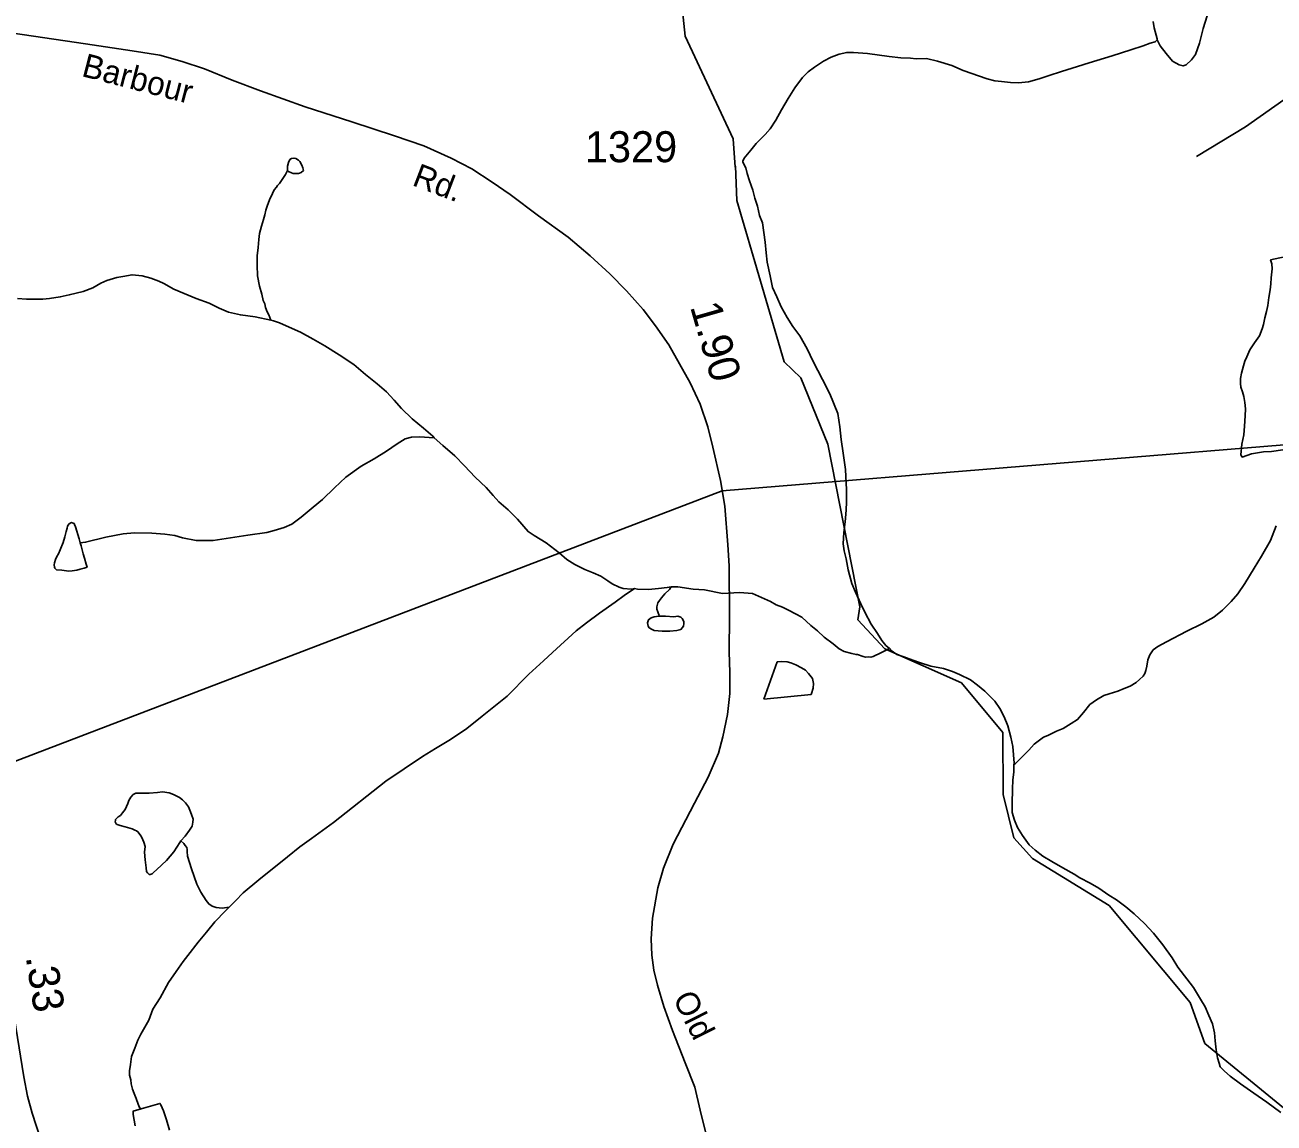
# Model space of a CAD drawing. Extents: x 2082433 to 2279600, y 546599 to 755198.
# Drawn here: x 2137662 to 2142696, y 633447 to 637873 of the extents above; entities that cross this region are included whole.
import ezdxf

# ---------------------------------------------------------------- set-up
doc = ezdxf.new("R2010")
doc.units = 0
for name, color, linetype in [('Exist Boundary Political Fire Districts', 7, 'Continuous'), ('Exist Hydrographic Creek Single Shore', 7, 'Continuous'), ('Exist Hydrographic Misc Water Feature', 7, 'Continuous'), ('Exist Road Non-System Type 51', 7, 'Continuous'), ('Exist Road Secondary Mileage Hundredths English Label', 7, 'Continuous'), ('Exist Road Secondary Type 51 Attributed', 7, 'Continuous'), ('Exist Road Secondary Type 51 Label', 7, 'Continuous'), ('Exist Road Secondary Type 51 Number Label', 7, 'Continuous')]:
    doc.layers.add(name, color=color, linetype=linetype)

msp = doc.modelspace()

# ---------------------------------------------------------------- linework, layer by layer
at = {"layer": 'Exist Boundary Political Fire Districts'}
msp.add_lwpolyline([(2144312.3, 636309), (2140471.4, 635994.8), (2137348.7, 634800.6)], dxfattribs=at)
at = {"layer": 'Exist Hydrographic Creek Single Shore'}
for points in [[(2140524.8, 637299.5), (2140515.8, 637413.8), (2140322.6, 637827.8), (2140296.8, 638071.1)], [(2142734.2, 633508.3), (2142417.2, 633767.4), (2142358.4, 633932.6), (2142031.3, 634323), (2141722.3, 634513), (2141647.2, 634596.6), (2141604.4, 634771.3), (2141603.4, 635020.7), (2141436.2, 635220.9), (2141127.2, 635358.4), (2141018.3, 635475.3), (2141026.3, 635527.7), (2140898.4, 636183.1), (2140789.3, 636451), (2140722.2, 636514.8), (2140530.5, 637165.7), (2140525.4, 637303.4)], [(2139310.8, 636209.2), (2139346.7, 636177.8), (2139394.5, 636135.6), (2139433.1, 636096.2), (2139477.1, 636050.1), (2139521.2, 636008.2), (2139549.5, 635976.4), (2139571.7, 635950.7), (2139609.6, 635919), (2139647.5, 635880.8), (2139689.8, 635831), (2139714, 635815.2), (2139762.6, 635785.6), (2139814.7, 635745.6), (2139846.4, 635718.1), (2139878.4, 635698.3), (2139919, 635678.3), (2139952.7, 635664.3), (2139982.8, 635650.4), (2140010.7, 635632.4), (2140028.7, 635620.8), (2140057, 635606.8), (2140073.2, 635601.1), (2140107.3, 635599.2), (2140119, 635601)], [(2140119, 635601), (2140131.1, 635599.2), (2140174.9, 635597.4), (2140215.1, 635601.5), (2140250.8, 635605.8), (2140266.8, 635607.9)], [(2140266.8, 635607.9), (2140292.8, 635608), (2140355.1, 635598.2), (2140400.3, 635595.5), (2140474, 635581.7), (2140541.9, 635585.6), (2140594.9, 635581.4), (2140630.8, 635565.4), (2140667.3, 635549.3), (2140689.2, 635535.5), (2140715, 635525.5), (2140739, 635513.7), (2140767.3, 635499.7), (2140793.6, 635486), (2140829.1, 635452.3), (2140855.7, 635430.4), (2140883.6, 635404.7), (2140919.3, 635378.6), (2140944.1, 635358.6), (2140963.8, 635346.8), (2140993.9, 635338.9), (2141012, 635335), (2141017.9, 635335.3), (2141039.8, 635327.1), (2141049.9, 635325.2), (2141061.8, 635325.4), (2141071.8, 635325.1), (2141080, 635327.5), (2141085.8, 635329.5), (2141105.7, 635339.4), (2141122.1, 635347.5), (2141135.8, 635353.6), (2141145.7, 635359.8)]]:
    msp.add_lwpolyline(points, dxfattribs=at)
at = {"layer": 'Exist Hydrographic Misc Water Feature'}
for points in [[(2142208.6, 637887.5), (2142212.7, 637861.3), (2142225, 637817.3), (2142224.8, 637813.3)], [(2142224.8, 637813.3), (2142236.9, 637789.5), (2142260.9, 637757.5), (2142287.4, 637727.6), (2142313.2, 637711.9), (2142329.6, 637707.8), (2142341.3, 637712.1), (2142363.5, 637731.9), (2142379, 637754.3), (2142395, 637800), (2142410.8, 637858.1), (2142426.6, 637910.1)], [(2142224.8, 637813.3), (2142217, 637805.5), (2142197.4, 637799.2), (2142168.9, 637789.3), (2142119, 637772.9), (2142043.6, 637748.6), (2141951.3, 637720.4), (2141903.5, 637706.1), (2141839.8, 637685.8), (2141789.7, 637669.4), (2141749.7, 637655.6), (2141705.9, 637643.1), (2141665.7, 637639.1), (2141633.7, 637641.1), (2141597.8, 637644.5), (2141571.5, 637648.4), (2141539.8, 637656.5), (2141443.8, 637690.1), (2141397.9, 637709.6), (2141339.6, 637727.4), (2141295.8, 637737.2), (2141253.5, 637737.1), (2141231.4, 637739.3), (2141191.8, 637740.8), (2141145.4, 637746.5), (2141057.3, 637758.3), (2141001.5, 637761.9), (2140973.8, 637762), (2140943.9, 637755.6), (2140911.7, 637743.4), (2140880.1, 637727.5), (2140843.8, 637703.4), (2140818, 637683.4), (2140795.8, 637661.1), (2140764.3, 637618.9), (2140738.6, 637577), (2140710.5, 637530.9), (2140688.6, 637488.8), (2140665, 637454.6), (2140644.9, 637430.9), (2140627.1, 637412.5), (2140609, 637394.6), (2140586.9, 637368.7), (2140561.3, 637336.5), (2140555.3, 637324.4)], [(2138720.1, 637286.4), (2138720.5, 637304.2), (2138724.6, 637318.2), (2138730.3, 637330.3), (2138736.1, 637334.3), (2138746.1, 637336.1), (2138753.9, 637334.1), (2138764.4, 637328.4), (2138770.3, 637322.3), (2138778.1, 637308.5), (2138782, 637296.5), (2138784.3, 637286.9)], [(2138720.1, 637286.4), (2138712.3, 637270.6), (2138696.3, 637246.3), (2138688.5, 637234.5), (2138680.3, 637226.4), (2138676, 637218.5), (2138666.6, 637208.2), (2138660.4, 637194.1), (2138648.5, 637168.3), (2138639.1, 637142.2), (2138632.5, 637126.1), (2138628.6, 637108), (2138623.3, 637088.2), (2138615.1, 637062.3), (2138607.1, 637032.2), (2138605.3, 637008.2), (2138601.6, 636976.3), (2138597.7, 636942), (2138597.7, 636904.3), (2138600.1, 636862.1), (2138607.9, 636820), (2138616.3, 636788.3), (2138622.1, 636762.3), (2138628.6, 636748.3), (2138632.3, 636734.4), (2138638.7, 636716.4), (2138644.8, 636704.5), (2138653, 636682.6)], [(2138784.3, 637286.9), (2138775.2, 637278.5), (2138769.3, 637276.2), (2138764.4, 637274.9), (2138751.3, 637274), (2138742.9, 637274.9), (2138735.9, 637276.8), (2138724.8, 637282.1), (2138720.1, 637286.4)], [(2140555.3, 637324.4), (2140555.1, 637320.4), (2140567.8, 637296.5)], [(2140567.8, 637296.5), (2140573.4, 637274.6), (2140581.6, 637244.6), (2140596.1, 637206.7), (2140603.9, 637174.7), (2140614.4, 637142.7), (2140622.6, 637105), (2140634, 637074.8), (2140640.4, 637036.9), (2140644.9, 636997), (2140649, 636955), (2140653.3, 636917), (2140665.6, 636861.2), (2140675.5, 636815.1), (2140691.7, 636777.4), (2140709.9, 636737.3), (2140734.1, 636693.5), (2140756.3, 636657.7), (2140784.4, 636619.8), (2140814.3, 636567.8), (2140838.9, 636515.8), (2140877, 636444.3), (2140905.3, 636386.1), (2140937.5, 636306.6), (2140945.9, 636252.6), (2140952.1, 636202.6), (2140960.1, 636146.7), (2140968.7, 636080.5), (2140972.8, 635998.7), (2140973, 635950.8), (2140971.6, 635916.6), (2140967.7, 635870.5), (2140961.7, 635826.8), (2140959.9, 635780.9), (2140963.8, 635752.7), (2140972, 635720.6), (2140980.4, 635676.8), (2140994.5, 635621.1), (2141008.9, 635586.9), (2141031, 635538.9), (2141047, 635505.3), (2141073.1, 635457.1), (2141097.5, 635419.4), (2141115.7, 635391.5), (2141131.5, 635371.6), (2141145.7, 635359.8)], [(2142764.3, 636944.1), (2142682.1, 636925.7), (2142686.8, 636910), (2142688.5, 636889.8), (2142684.6, 636853.9), (2142682.7, 636829.8), (2142680.9, 636805.8), (2142675.1, 636773.8), (2142671, 636742), (2142665.3, 636717.7), (2142659.3, 636691.8), (2142653.8, 636665.9), (2142647.7, 636647.8), (2142638, 636619.7), (2142617.9, 636591.4), (2142598, 636563.6), (2142586.1, 636535.4), (2142577.9, 636517.6), (2142572.4, 636499.4), (2142564.4, 636469.4), (2142560.3, 636447.3), (2142560.5, 636427.4), (2142562.4, 636413.3), (2142568.9, 636393.6), (2142574.7, 636375.3), (2142578.8, 636351.6), (2142580.8, 636325.7), (2142579.2, 636297.6), (2142577.3, 636255.7), (2142573.6, 636221.4), (2142565.6, 636183.6), (2142561.7, 636139.6), (2142568.1, 636131.4), (2142605.8, 636143.9), (2142654, 636152), (2142685.8, 636154.1), (2142731.9, 636160.1)], [(2137632.7, 636770), (2137668.8, 636768.2), (2137698.5, 636768.1), (2137734.8, 636768.3), (2137760.7, 636770.5), (2137804.5, 636776.8), (2137840.8, 636784.8), (2137896.8, 636799), (2137936.6, 636813.3), (2137968.4, 636831.5), (2137992.6, 636843.3), (2138032.3, 636855.5), (2138056.5, 636859.6), (2138094.1, 636866.1), (2138134.3, 636862), (2138169.9, 636852.2), (2138202.3, 636840.4), (2138222, 636830.5), (2138262.2, 636808.6), (2138304.2, 636790.9), (2138352.8, 636771), (2138404.3, 636751.4), (2138444.5, 636731.6), (2138482.6, 636715.7), (2138530.8, 636703.9), (2138560.8, 636700.2), (2138590.7, 636696), (2138653, 636682.6)], [(2138653, 636682.6), (2138664.5, 636680.4), (2138688.7, 636672.7), (2138727.1, 636654.8), (2138772.6, 636634.9), (2138823.2, 636607), (2138870.8, 636579.5), (2138929, 636543.5), (2138987.1, 636503.9), (2139035.3, 636464.1), (2139081.8, 636426.3), (2139119.7, 636394.6), (2139150.3, 636360.8), (2139179.8, 636326.7), (2139222.3, 636285), (2139268.6, 636247.2), (2139306.7, 636215.5), (2139310.8, 636209.2)], [(2137884.7, 635785.3), (2137906.6, 635787.6), (2137988.7, 635807.7), (2138058.8, 635822.2), (2138104.5, 635826.3), (2138174.2, 635824.6), (2138226.3, 635820.8), (2138266.7, 635815.1), (2138296.9, 635805.3), (2138353, 635795.2), (2138420.7, 635795.5), (2138490.8, 635806), (2138560.6, 635816.1), (2138636.6, 635826.5), (2138666.6, 635834.9), (2138706.4, 635846.8), (2138738.3, 635861), (2138775.9, 635889.4), (2138824.3, 635929.5), (2138862, 635959.5), (2138909.6, 636007.8), (2138955.3, 636050), (2139017, 636094.2), (2139069.3, 636124.4), (2139118.9, 636154.6), (2139162.6, 636184.9), (2139194.4, 636204.8), (2139220.6, 636211), (2139252.8, 636213), (2139310.8, 636209.2)], [(2137884.7, 635785.3), (2137889, 635773.3), (2137896.8, 635741.3), (2137902.8, 635723.3), (2137909.5, 635699.6), (2137913, 635687.7), (2137901.3, 635683.4), (2137885.3, 635679.3), (2137871.4, 635675.4), (2137853.3, 635673.2), (2137839.4, 635671.3), (2137811.5, 635675.1), (2137789.2, 635676.8), (2137783, 635683), (2137781.6, 635686.9), (2137779.5, 635697), (2137781.2, 635704.8), (2137785.3, 635718.8), (2137791, 635730.9), (2137796.9, 635741), (2137804.7, 635757.2), (2137817, 635787), (2137822.8, 635809.3), (2137828.5, 635831.1), (2137832.6, 635845.1), (2137834.3, 635852.9), (2137838.6, 635861.2), (2137844.5, 635865.2), (2137850.3, 635867.1), (2137856.8, 635865.3), (2137860.7, 635863.1), (2137862.6, 635859.2), (2137866.5, 635849.3), (2137881, 635801.3), (2137884.7, 635785.3)], [(2142705.1, 635854.3), (2142681.5, 635794.2), (2142645.6, 635731.9), (2142615.9, 635683.7), (2142577.9, 635621.7), (2142550.1, 635579.7), (2142522.6, 635549.4), (2142488.5, 635513.6), (2142452.9, 635485.3), (2142405.1, 635458.9), (2142345.2, 635429), (2142263, 635386.7), (2142227.1, 635368.1), (2142209.1, 635354.2), (2142195.1, 635334.1), (2142187.5, 635314.1), (2142183.6, 635288.4), (2142179.7, 635270.3), (2142175.6, 635258.3), (2142168, 635248.1), (2142153.7, 635234.1), (2142140.4, 635221.9), (2142116.2, 635207.7), (2142092.2, 635198), (2142066.1, 635187.7), (2142032.1, 635177.4), (2142010.4, 635169.4), (2141980.4, 635153.2), (2141954.2, 635133.2), (2141928.5, 635101.1), (2141904.5, 635073), (2141879.1, 635057), (2141846.7, 635036.8), (2141818.8, 635026.8), (2141785, 635008.4), (2141767.2, 635002.6), (2141744.8, 634986.5), (2141729.2, 634974.2), (2141707.3, 634950.3), (2141691.5, 634934.1), (2141653.8, 634896), (2141647.6, 634892.1)], [(2138484.9, 634316.4), (2138510.9, 634342.5), (2138541.1, 634374.8), (2138604.4, 634426.9), (2138720.1, 634519.3), (2138769.9, 634559.6), (2138817.7, 634593.8), (2138905.3, 634658.3), (2139116.3, 634825.2), (2139264.5, 634923.6), (2139316.2, 634956), (2139377.9, 634992.1), (2139443.5, 635036.5), (2139505.4, 635086.7), (2139605.1, 635166.9), (2139692.4, 635255.5), (2139752.1, 635309.7), (2139788.4, 635343.6), (2139883.6, 635430.2), (2139925.4, 635462.4), (2139977.3, 635502.4), (2140041, 635546.7), (2140076.9, 635572.9), (2140119, 635601)], [(2140217.4, 635489.6), (2140217.6, 635493.7), (2140215.1, 635499.7), (2140213.1, 635507.7), (2140209.2, 635517.6), (2140209.2, 635527.4), (2140211.2, 635537.6), (2140213.1, 635543.4), (2140219, 635553.4), (2140227.2, 635563.6), (2140241, 635579.7), (2140259.2, 635597.7), (2140266.8, 635607.9)], [(2140217.4, 635489.6), (2140221.1, 635489.5), (2140243.2, 635489.8), (2140277.5, 635487.8), (2140293, 635489.9), (2140305.1, 635486.1), (2140311.3, 635479.9), (2140317.4, 635468), (2140317.9, 635459.8), (2140315.8, 635450), (2140305.8, 635436.1), (2140289.8, 635432.1), (2140261.5, 635429.9), (2140229.9, 635429.7), (2140197.5, 635431.4), (2140189.7, 635435.4), (2140177.8, 635443.3), (2140173.7, 635449.2), (2140171.7, 635463.3), (2140175.3, 635475.3), (2140185.8, 635483.5), (2140197.5, 635487.4), (2140217.4, 635489.6)], [(2141145.7, 635359.8), (2141153.6, 635351.7), (2141171.7, 635337.6), (2141175.8, 635335.8), (2141203.9, 635325.8), (2141239.8, 635311.9), (2141267.9, 635302.4), (2141312.4, 635288.3), (2141364.2, 635278.5), (2141400.1, 635266.9), (2141427.8, 635255), (2141472.3, 635232.9), (2141500.6, 635211.2), (2141530.5, 635187.2), (2141552.5, 635165.6), (2141570.7, 635147.4), (2141590.8, 635117.7), (2141608.9, 635083.7), (2141622.8, 635047.9), (2141635.1, 635001.8), (2141643.3, 634964.1), (2141649.3, 634897.9), (2141647.6, 634892.1)], [(2140640.6, 635155.5), (2140694.1, 635305.6), (2140710.3, 635307.6), (2140734.3, 635306), (2140748.1, 635301.9), (2140768.4, 635294), (2140792.3, 635282.2), (2140808.1, 635272.1), (2140820.2, 635258.1), (2140836.4, 635238.2), (2140840.3, 635218.2), (2140838.5, 635200.2), (2140832.3, 635178.4), (2140830.5, 635174.3), (2140640.6, 635155.5)], [(2141647.6, 634892.1), (2141647.6, 634862.1), (2141643.7, 634828.2), (2141642.3, 634793.9), (2141640.2, 634733.8), (2141640.2, 634698.1), (2141650.7, 634668.1), (2141662.6, 634637.9), (2141682.7, 634606.1), (2141708.7, 634568.5), (2141733.1, 634546.5), (2141764.9, 634522.7), (2141801.2, 634500.6), (2141845.3, 634474.8), (2141891.2, 634449.2), (2141913.2, 634435.4), (2141955.4, 634413.6), (2141989.6, 634393.8), (2142030, 634365.8), (2142061.8, 634346), (2142098.1, 634318.2), (2142132.2, 634290.3), (2142174, 634250.3), (2142210.1, 634212.5), (2142248.4, 634164.8), (2142284.9, 634113.1), (2142308.7, 634075), (2142371.2, 633993.4), (2142399.3, 633945.3), (2142417.8, 633915.4), (2142433.6, 633879.8), (2142447.9, 633845.9), (2142456.3, 633809.8), (2142458.2, 633777.8), (2142462.5, 633742), (2142468, 633709.9), (2142474.6, 633687.8), (2142478.3, 633673.8), (2142496.5, 633656), (2142518.7, 633636.1), (2142560.5, 633604.2), (2142615.1, 633566.7), (2142666.9, 633530.9), (2142723.3, 633489.1)], [(2138290.1, 634583.5), (2138286.2, 634577.6), (2138262, 634539.5), (2138232.5, 634505.4), (2138194.5, 634469), (2138180.6, 634456.9), (2138174.4, 634450.9), (2138166.5, 634448.9), (2138162.8, 634449.1), (2138156.4, 634454.9), (2138152.5, 634461.2), (2138150.5, 634474.9), (2138146.6, 634507.1), (2138144.1, 634538.7), (2138146.2, 634560.7), (2138141.8, 634578.8), (2138137.9, 634588.7), (2138130.2, 634602.8), (2138117.9, 634620.5), (2138111.7, 634624.7), (2138105.5, 634626.8), (2138093.9, 634632.7), (2138065.8, 634640.6), (2138046.1, 634646.4), (2138034, 634650.2), (2138029.7, 634652.6), (2138025.8, 634660.4), (2138027.6, 634666.2), (2138027.4, 634670.3), (2138031.5, 634674.1), (2138037.7, 634680.5), (2138047.5, 634686.3), (2138055.5, 634696.4), (2138065.6, 634710.4), (2138077.3, 634734.5), (2138081.4, 634746.5), (2138089.4, 634760.7), (2138099, 634770.6), (2138109.4, 634776.7), (2138134.9, 634776.9), (2138163.4, 634776.7), (2138196.8, 634778.9), (2138217.3, 634781.1), (2138242.9, 634777.2), (2138261, 634771.2), (2138285.4, 634759.4), (2138297.5, 634749.5), (2138309.4, 634737.5), (2138321.3, 634721.6), (2138327.4, 634707.7), (2138333.8, 634689.7), (2138339.7, 634671.7), (2138339.3, 634659.6), (2138335.8, 634643.5), (2138326, 634627.6), (2138307.9, 634603.5), (2138290.1, 634583.5)], [(2138290.1, 634583.5), (2138302, 634573.6), (2138307.9, 634565.4), (2138314.3, 634557.6), (2138315.9, 634549.6), (2138315.9, 634541.5), (2138318, 634521.7), (2138334, 634471.8), (2138354.7, 634409.9), (2138370.7, 634377.9), (2138393, 634344.1), (2138403.1, 634330), (2138417, 634320.2), (2138433, 634316.1), (2138457, 634312.1), (2138484.9, 634316.4)], [(2138131, 633503.2), (2138124.6, 633509), (2138118.5, 633523), (2138110.3, 633544.9), (2138102.7, 633565.1), (2138096.3, 633583.1), (2138090.2, 633605.1), (2138088.5, 633620.8), (2138083.8, 633638.9), (2138083.8, 633656.8), (2138087.7, 633683), (2138091.8, 633714.8), (2138105.5, 633748.8), (2138117.2, 633781.1), (2138129.3, 633805.2), (2138145.5, 633833.2), (2138161.3, 633861.2), (2138177.1, 633905.1), (2138206.8, 633951.3), (2138240.7, 634013.5), (2138272.3, 634057.7), (2138300.1, 634097.7), (2138318.2, 634121.8), (2138360, 634175.9), (2138393.4, 634215.9), (2138427.3, 634258.2), (2138471.2, 634302.3), (2138484.9, 634316.4)], [(2138245, 633417.4), (2138232.5, 633459.5), (2138220.6, 633495.7), (2138210.5, 633519.6), (2138206.4, 633525.5), (2138131, 633503.2)], [(2138131, 633503.2), (2138099, 633495.1), (2138098.8, 633480.9), (2138102.7, 633458.8), (2138106.8, 633435.1)]]:
    msp.add_lwpolyline(points, dxfattribs=at)
at = {"layer": 'Exist Road Non-System Type 51'}
msp.add_lwpolyline([(2143431.2, 638120.9), (2143287.3, 638039.7), (2143254.8, 638004.8), (2143231.6, 637981.6), (2143159.6, 637928.2), (2143064.5, 637851.6), (2142955.4, 637763.4), (2142864.8, 637689.1), (2142758.1, 637587), (2142580.5, 637462.8), (2142383.2, 637342.1)], dxfattribs=at)
at = {"layer": 'Exist Road Secondary Type 51 Attributed'}
for points in [[(2137569, 637846.1), (2137906.4, 637796.4), (2138094.4, 637768.7), (2138205.9, 637751.2), (2138295.3, 637726.3), (2138385.6, 637695.9), (2138498, 637650.7), (2138611.4, 637607.4), (2138792, 637542.9), (2138979.1, 637482.1), (2139151.5, 637425.9), (2139270.4, 637385.3), (2139380, 637335.5), (2139463.9, 637293.1), (2139545, 637239.7), (2139617.8, 637189), (2139732.1, 637104.2), (2139851, 637017.6), (2139939.5, 636942), (2140019.7, 636870.1), (2140086.9, 636801), (2140153.3, 636725.4), (2140204, 636660), (2140256.5, 636583.5), (2140343.2, 636430.5), (2140382.8, 636344.8), (2140414.1, 636253.5), (2140434.4, 636171.5), (2140465.7, 636036.9), (2140483.2, 635932.8), (2140494.3, 635778), (2140499.8, 635692.3), (2140501.7, 635490.4), (2140500.8, 635346.6), (2140502.6, 635262.8), (2140502.6, 635178), (2140493.4, 635093.2), (2140475, 635002.9), (2140456.8, 634937.8), (2140415.6, 634840.4), (2140360.7, 634736.5), (2140274, 634570.6), (2140235.3, 634473.9), (2140213.2, 634394.6), (2140191.1, 634272.9), (2140186.5, 634189.1), (2140189.2, 634123.6), (2140196.6, 634062.8), (2140211.4, 634002), (2140237.2, 633916.3), (2140272.2, 633819.5), (2140322.9, 633689.5), (2140361.6, 633590.9), (2140382.8, 633498.8), (2140408.6, 633395.5)], [(2137338.6, 634784.4), (2137437.2, 634550.3), (2137479.6, 634463.7), (2137511.9, 634390), (2137528.5, 634335.6), (2137561.7, 634225), (2137585.6, 634101.5), (2137626.2, 633833.3), (2137657.5, 633632.4), (2137672.3, 633555), (2137691.6, 633485.9), (2137724.8, 633382.6), (2137765.3, 633285.9), (2137804.1, 633199.2), (2137840, 633125.5)]]:
    msp.add_lwpolyline(points, dxfattribs=at)

# ---------------------------------------------------------------- texts
at = {"layer": 'Exist Road Secondary Mileage Hundredths English Label'}
for s, rotation, p in [('1.90', 286.0283, (2140341.9, 636737.7)), ('.33', 278.7213, (2137665.2, 634116.3))]:
    msp.add_text(s, height=125, rotation=rotation, dxfattribs=at).set_placement(p)
at = {"layer": 'Exist Road Secondary Type 51 Label'}
for s, rotation, p in [('Barbour', 345.5032, (2137886.8, 637667.6)), ('Rd.', 339.0645, (2139218.6, 637228.1)), ('Old', 296.7944, (2140271.4, 633949.6))]:
    msp.add_text(s, height=95, rotation=rotation, dxfattribs=at).set_placement(p)
at = {"layer": 'Exist Road Secondary Type 51 Number Label'}
msp.add_text('1329', height=125, dxfattribs=at).set_placement((2139918.9, 637319.7))

doc.saveas('drawing.dxf')
